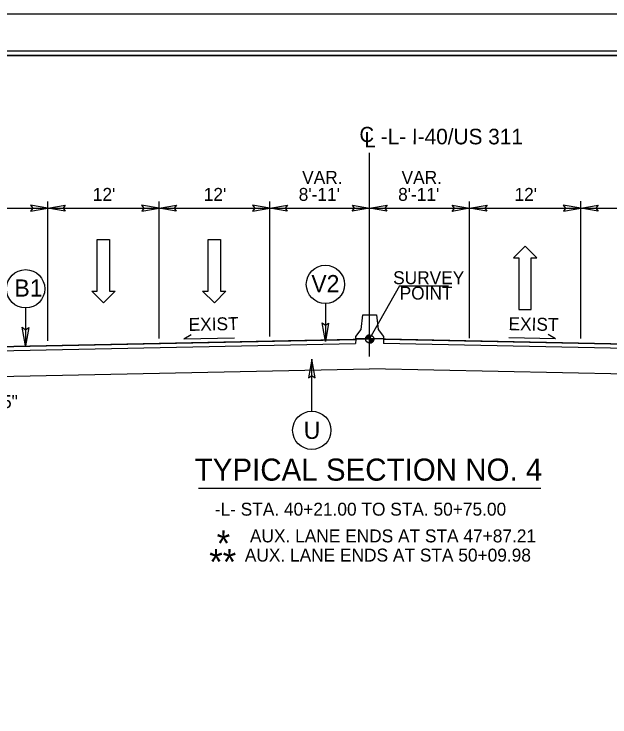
# Model space of a CAD drawing. Extents: x 1640342 to 1730599, y 538663 to 843747.
# Drawn here: x 1729960.9 to 1730025.3, y 539530.7 to 539606.6 of the extents above; entities that cross this region are included whole.
import ezdxf

# ---------------------------------------------------------------- set-up
doc = ezdxf.new("R2010")
doc.units = 0
for name, color, linetype in [('Default', 7, 'Continuous'), ('Sheet Clip Boundary CELL', 7, 'Continuous'), ('Sheet Layout Plan Border', 7, 'Continuous'), ('Sheet Plan CELL', 7, 'Continuous'), ('Sheet Plan Layout CELL', 7, 'Continuous'), ('Sheet Plot Border Inside CELL', 7, 'Continuous'), ('Sheet Plot Border Outside CELL', 7, 'Continuous'), ('Typical Grade Point Symbol CELL', 7, 'Continuous'), ('Typical ID Circle CELL', 7, 'Continuous'), ('Typical Pavement Slope CELL', 7, 'Continuous'), ('Typical Pavement Slope Information CELL', 7, 'Continuous'), ('Typical Terminator CELL', 7, 'Continuous'), ('Typical Text Centerline CELL', 7, 'Continuous'), ('Typical Text Grade Point CELL', 7, 'Continuous'), ('Typical Text ID Circle CELL', 7, 'Continuous'), ('Typical Text Label CELL', 7, 'Continuous')]:
    doc.layers.add(name, color=color, linetype=linetype)

msp = doc.modelspace()

# ---------------------------------------------------------------- linework, layer by layer
at = {"layer": 'Default'}
for p, q in [((1729964.516, 539571.319), (1729964.516, 539586.385)), ((1729976.538, 539571.559), (1729976.538, 539586.385)), ((1729988.538, 539571.799), (1729988.538, 539586.385)), ((1730010.14, 539571.603), (1730010.14, 539586.384)), ((1730022.162, 539571.559), (1730022.162, 539586.415)), ((1729952.538, 539585.646), (1729964.538, 539585.646)), ((1729964.538, 539585.646), (1729976.538, 539585.646)), ((1729976.538, 539585.646), (1729988.538, 539585.646)), ((1729988.538, 539585.646), (1729999.329, 539585.646)), ((1729999.329, 539585.645), (1730010.162, 539585.645)), ((1730010.162, 539585.645), (1730022.162, 539585.645)), ((1730022.162, 539585.645), (1730034.162, 539585.645)), ((1729969.858, 539576.672), (1729969.858, 539582.268)), ((1729969.858, 539582.268), (1729971.177, 539582.268)), ((1729971.177, 539582.268), (1729971.177, 539576.672)), ((1729981.858, 539576.672), (1729981.858, 539582.268)), ((1729981.858, 539582.268), (1729983.177, 539582.268)), ((1729983.177, 539582.268), (1729983.177, 539576.672)), ((1730016.162, 539581.553), (1730014.883, 539580.294)), ((1730017.401, 539580.294), (1730016.162, 539581.553)), ((1730014.883, 539580.294), (1730015.482, 539580.294)), ((1730015.482, 539580.294), (1730015.482, 539574.698)), ((1730016.801, 539574.698), (1730016.801, 539580.294)), ((1730016.801, 539580.294), (1730017.401, 539580.294)), ((1729970.538, 539575.413), (1729969.259, 539576.672)), ((1729969.259, 539576.672), (1729969.858, 539576.672)), ((1729971.777, 539576.672), (1729970.538, 539575.413)), ((1729971.177, 539576.672), (1729971.777, 539576.672)), ((1729982.538, 539575.413), (1729981.259, 539576.672)), ((1729981.259, 539576.672), (1729981.858, 539576.672)), ((1729983.777, 539576.672), (1729982.538, 539575.413)), ((1729983.177, 539576.672), (1729983.777, 539576.672)), ((1730015.482, 539574.698), (1730016.801, 539574.698))]:
    msp.add_line(p, q, dxfattribs=at)
for points in [[(1729962.642, 539585.323), (1729964.516, 539585.646), (1729962.631, 539585.979), (1729962.871, 539585.646)], [(1729966.39, 539585.323), (1729964.516, 539585.646), (1729966.4, 539585.979), (1729966.161, 539585.646)], [(1729974.663, 539585.323), (1729976.538, 539585.646), (1729974.653, 539585.979), (1729974.893, 539585.646)], [(1729978.412, 539585.323), (1729976.538, 539585.646), (1729978.422, 539585.979), (1729978.183, 539585.646)], [(1729986.664, 539585.323), (1729988.538, 539585.646), (1729986.653, 539585.979), (1729986.893, 539585.646)], [(1729990.412, 539585.323), (1729988.538, 539585.646), (1729990.422, 539585.979), (1729990.183, 539585.646)], [(1729997.455, 539585.969), (1729999.329, 539585.646), (1729997.444, 539585.313), (1729997.684, 539585.646)], [(1730001.203, 539585.322), (1729999.329, 539585.645), (1730001.214, 539585.978), (1730000.974, 539585.645)], [(1730008.266, 539585.968), (1730010.14, 539585.645), (1730008.256, 539585.312), (1730008.495, 539585.645)], [(1730012.014, 539585.322), (1730010.14, 539585.645), (1730012.025, 539585.978), (1730011.785, 539585.645)], [(1730020.288, 539585.322), (1730022.162, 539585.645), (1730020.277, 539585.978), (1730020.517, 539585.645)], [(1730024.036, 539585.322), (1730022.162, 539585.645), (1730024.047, 539585.978), (1730023.807, 539585.645)]]:
    msp.add_lwpolyline(points, close=True, dxfattribs=at)
at = {"layer": 'Sheet Clip Boundary CELL'}
msp.add_lwpolyline([(1729883.99, 539392.14), (1730163.993, 539392.14), (1730163.993, 539559.842), (1730126.14, 539559.842), (1730126.14, 539602.14), (1729883.99, 539602.14)], close=True, dxfattribs=at)
at = {"layer": 'Sheet Layout Plan Border'}
msp.add_lwpolyline([(1729883.99, 539392.14), (1730163.993, 539392.14), (1730163.993, 539559.842), (1730126.14, 539559.842), (1730126.14, 539602.14), (1729883.99, 539602.14)], close=True, dxfattribs=at)
at = {"layer": 'Sheet Plan CELL'}
for points in [[(1729873.99, 539392.14), (1729873.985, 539602.135), (1730133.983, 539602.142), (1730133.985, 539572.13), (1730173.993, 539572.127), (1730173.993, 539392.14)], [(1730173.998, 539602.14), (1729873.99, 539602.14), (1729873.99, 539392.14), (1730173.993, 539392.14)]]:
    msp.add_lwpolyline(points, close=True, dxfattribs=at)
at = {"layer": 'Sheet Plan Layout CELL'}
msp.add_lwpolyline([(1729873.985, 539602.135), (1729873.99, 539392.14), (1730173.99, 539392.14), (1730173.99, 539559.842), (1730126.14, 539559.842), (1730126.14, 539602.14)], close=True, dxfattribs=at)
at = {"layer": 'Sheet Plot Border Inside CELL'}
msp.add_lwpolyline([(1729843.293, 539391.637), (1730176.49, 539391.64), (1730176.493, 539602.637), (1729843.293, 539602.637)], close=True, dxfattribs=at)
at = {"layer": 'Sheet Plot Border Outside CELL'}
msp.add_lwpolyline([(1729840.693, 539387.637), (1730177.393, 539387.637), (1730177.393, 539606.637), (1729840.693, 539606.637)], close=True, dxfattribs=at)
at = {"layer": 'Typical Grade Point Symbol CELL'}
for p, q in [((1729999.329, 539571.518), (1729999.329, 539571.965)), ((1729998.882, 539571.518), (1729999.329, 539571.518)), ((1729999.33, 539571.071), (1729999.329, 539571.518)), ((1729999.776, 539571.518), (1729999.329, 539571.518)), ((1729999.329, 539571.518), (1729999.33, 539571.071))]:
    msp.add_line(p, q, dxfattribs=at)
for points in [[(1729998.896, 539571.627), (1729998.896, 539571.518)], [(1729998.905, 539571.658), (1729998.905, 539571.518)], [(1729998.914, 539571.683), (1729998.914, 539571.518)], [(1729998.923, 539571.704), (1729998.923, 539571.518)], [(1729998.931, 539571.723), (1729998.931, 539571.518)], [(1729998.94, 539571.739), (1729998.94, 539571.518)], [(1729998.949, 539571.754), (1729998.949, 539571.518)], [(1729998.958, 539571.768), (1729998.958, 539571.518)], [(1729998.967, 539571.78), (1729998.967, 539571.518)], [(1729998.976, 539571.792), (1729998.976, 539571.518)], [(1729998.985, 539571.803), (1729998.985, 539571.518)], [(1729998.994, 539571.814), (1729998.994, 539571.518)], [(1729999.003, 539571.824), (1729999.003, 539571.518)], [(1729999.012, 539571.833), (1729999.012, 539571.518)], [(1729999.021, 539571.842), (1729999.021, 539571.518)], [(1729999.03, 539571.85), (1729999.03, 539571.518)], [(1729999.039, 539571.858), (1729999.039, 539571.518)], [(1729999.048, 539571.866), (1729999.048, 539571.518)], [(1729999.057, 539571.873), (1729999.057, 539571.518)], [(1729999.066, 539571.879), (1729999.066, 539571.518)], [(1729999.075, 539571.886), (1729999.075, 539571.518)], [(1729999.084, 539571.892), (1729999.084, 539571.518)], [(1729999.092, 539571.898), (1729999.092, 539571.518)], [(1729999.101, 539571.903), (1729999.101, 539571.518)], [(1729999.11, 539571.908), (1729999.11, 539571.518)], [(1729999.119, 539571.913), (1729999.119, 539571.518)], [(1729999.128, 539571.918), (1729999.128, 539571.518)], [(1729999.137, 539571.922), (1729999.137, 539571.518)], [(1729999.146, 539571.926), (1729999.146, 539571.518)], [(1729999.155, 539571.93), (1729999.155, 539571.518)], [(1729999.164, 539571.934), (1729999.164, 539571.518)], [(1729999.173, 539571.938), (1729999.173, 539571.518)], [(1729999.182, 539571.94), (1729999.182, 539571.518)], [(1729999.191, 539571.943), (1729999.191, 539571.518)], [(1729999.2, 539571.946), (1729999.2, 539571.518)], [(1729999.209, 539571.948), (1729999.209, 539571.518)], [(1729999.218, 539571.951), (1729999.218, 539571.518)], [(1729999.227, 539571.953), (1729999.227, 539571.518)], [(1729999.236, 539571.955), (1729999.236, 539571.518)], [(1729999.245, 539571.957), (1729999.245, 539571.518)], [(1729999.253, 539571.959), (1729999.253, 539571.518)], [(1729999.262, 539571.96), (1729999.262, 539571.518)], [(1729999.271, 539571.961), (1729999.271, 539571.518)], [(1729999.28, 539571.962), (1729999.28, 539571.518)], [(1729999.289, 539571.963), (1729999.289, 539571.518)], [(1729999.298, 539571.964), (1729999.298, 539571.518)], [(1729999.307, 539571.964), (1729999.307, 539571.518)], [(1729999.316, 539571.965), (1729999.316, 539571.518)], [(1729999.325, 539571.965), (1729999.325, 539571.965), (1729999.325, 539571.518)], [(1729998.887, 539571.582), (1729998.887, 539571.518)], [(1729999.336, 539571.518), (1729999.336, 539571.071), (1729999.336, 539571.071)], [(1729999.345, 539571.518), (1729999.345, 539571.071)], [(1729999.354, 539571.518), (1729999.354, 539571.072)], [(1729999.363, 539571.518), (1729999.363, 539571.072)], [(1729999.372, 539571.518), (1729999.372, 539571.073)], [(1729999.381, 539571.518), (1729999.381, 539571.074)], [(1729999.39, 539571.518), (1729999.39, 539571.075)], [(1729999.399, 539571.518), (1729999.399, 539571.077)], [(1729999.408, 539571.518), (1729999.408, 539571.078)], [(1729999.416, 539571.518), (1729999.416, 539571.08)], [(1729999.425, 539571.518), (1729999.425, 539571.082)], [(1729999.434, 539571.518), (1729999.434, 539571.084)], [(1729999.443, 539571.518), (1729999.443, 539571.086)], [(1729999.452, 539571.518), (1729999.452, 539571.089)], [(1729999.461, 539571.518), (1729999.461, 539571.091)], [(1729999.47, 539571.518), (1729999.47, 539571.094)], [(1729999.479, 539571.518), (1729999.479, 539571.097)], [(1729999.488, 539571.518), (1729999.488, 539571.1)], [(1729999.497, 539571.518), (1729999.497, 539571.104)], [(1729999.506, 539571.518), (1729999.506, 539571.108)], [(1729999.515, 539571.518), (1729999.515, 539571.112)], [(1729999.524, 539571.518), (1729999.524, 539571.116)], [(1729999.533, 539571.518), (1729999.533, 539571.12)], [(1729999.542, 539571.518), (1729999.542, 539571.125)], [(1729999.551, 539571.518), (1729999.551, 539571.129)], [(1729999.56, 539571.518), (1729999.56, 539571.134)], [(1729999.569, 539571.518), (1729999.569, 539571.14)], [(1729999.578, 539571.518), (1729999.578, 539571.146)], [(1729999.586, 539571.518), (1729999.586, 539571.152)], [(1729999.595, 539571.518), (1729999.595, 539571.158)], [(1729999.604, 539571.518), (1729999.604, 539571.165)], [(1729999.613, 539571.518), (1729999.613, 539571.172)], [(1729999.622, 539571.518), (1729999.622, 539571.18)], [(1729999.631, 539571.518), (1729999.631, 539571.188)], [(1729999.64, 539571.518), (1729999.64, 539571.196)], [(1729999.649, 539571.518), (1729999.649, 539571.205)], [(1729999.658, 539571.518), (1729999.658, 539571.215)], [(1729999.667, 539571.518), (1729999.667, 539571.225)], [(1729999.676, 539571.518), (1729999.676, 539571.236)], [(1729999.685, 539571.518), (1729999.685, 539571.247)], [(1729999.694, 539571.518), (1729999.694, 539571.259)], [(1729999.703, 539571.518), (1729999.703, 539571.272)], [(1729999.712, 539571.518), (1729999.712, 539571.286)], [(1729999.721, 539571.518), (1729999.721, 539571.301)], [(1729999.73, 539571.518), (1729999.73, 539571.318)], [(1729999.739, 539571.518), (1729999.739, 539571.337)], [(1729999.747, 539571.518), (1729999.747, 539571.358)], [(1729999.756, 539571.518), (1729999.756, 539571.385)], [(1729999.765, 539571.518), (1729999.765, 539571.417)], [(1729999.774, 539571.518), (1729999.774, 539571.469)]]:
    msp.add_lwpolyline(points, dxfattribs=at)
msp.add_circle((1729999.33, 539571.518), 0.447, dxfattribs=at)
for start, end in [(90.00929, 180.00929), (270.00929, 0.00929)]:
    msp.add_arc((1729999.33, 539571.518), 0.447, start, end, dxfattribs=at)
at = {"layer": 'Typical ID Circle CELL'}
for p, q in [((1729962.108, 539574.866), (1729962.108, 539570.756)), ((1729994.544, 539575.341), (1729994.544, 539571.231)), ((1729993.07, 539563.711), (1729993.07, 539569.321))]:
    msp.add_line(p, q, dxfattribs=at)
for centre in [(1729994.544, 539577.412), (1729962.108, 539576.937), (1729993.069, 539561.64)]:
    msp.add_circle(centre, 2.071, dxfattribs=at)
at = {"layer": 'Typical Pavement Slope CELL'}
for p, q in [((1729998.412, 539572.541), (1729998.579, 539574.124)), ((1729998.579, 539574.124), (1729999.329, 539574.124)), ((1729999.329, 539574.124), (1730000.08, 539574.124)), ((1730000.08, 539574.124), (1730000.246, 539572.541)), ((1729997.832, 539571.768), (1729998.412, 539572.541)), ((1730000.246, 539572.541), (1730000.827, 539571.768)), ((1729997.83, 539571.518), (1729997.832, 539571.768)), ((1730000.827, 539571.768), (1730000.828, 539571.518)), ((1729952.516, 539570.585), (1729999.324, 539571.521)), ((1729952.516, 539570.547), (1729997.823, 539571.453)), ((1729952.523, 539570.111), (1729997.81, 539571.016)), ((1729997.823, 539571.453), (1729997.81, 539571.016)), ((1730000.828, 539571.518), (1729997.83, 539571.518)), ((1730046.14, 539570.585), (1729999.329, 539571.521)), ((1730000.828, 539571.453), (1730000.821, 539571.017)), ((1730046.143, 539570.111), (1730000.821, 539571.017)), ((1730046.14, 539570.547), (1730000.828, 539571.453)), ((1729952.516, 539567.335), (1729999.329, 539568.272)), ((1730046.14, 539567.335), (1729999.329, 539568.272))]:
    msp.add_line(p, q, dxfattribs=at)
at = {"layer": 'Typical Pavement Slope Information CELL'}
for p, q in [((1729979.217, 539571.535), (1729980, 539572.008)), ((1729979.217, 539571.535), (1729984.698, 539571.645)), ((1730019.441, 539571.535), (1730014.395, 539571.636)), ((1730019.441, 539571.535), (1730018.659, 539572.008))]:
    msp.add_line(p, q, dxfattribs=at)
at = {"layer": 'Typical Terminator CELL'}
for points in [[(1729994.89, 539573.239), (1729994.544, 539571.231), (1729994.187, 539573.25), (1729994.544, 539572.993)], [(1729962.454, 539572.764), (1729962.108, 539570.756), (1729961.751, 539572.775), (1729962.108, 539572.518)], [(1729993.416, 539567.313), (1729993.07, 539569.321), (1729992.713, 539567.302), (1729993.07, 539567.558)]]:
    msp.add_lwpolyline(points, close=True, dxfattribs=at)
at = {"layer": 'Typical Text Centerline CELL'}
msp.add_line((1729999.329, 539569.632), (1729999.329, 539591.632), dxfattribs=at)
at = {"layer": 'Typical Text Grade Point CELL'}
for q in [(1729999.329, 539571.518), (1730007.873, 539577.242)]:
    msp.add_line((1730002.57, 539577.242), q, dxfattribs=at)
at = {"layer": 'Typical Text Label CELL'}
msp.add_line((1729980.807, 539555.397), (1730017.851, 539555.397), dxfattribs=at)

# ---------------------------------------------------------------- texts
at = {"layer": 'Default'}
msp.add_text('26.75"', height=1.4, dxfattribs=at).set_placement((1729955.908, 539564.042))
at = {"layer": 'Typical Pavement Slope CELL'}
for s, p in [('-L- STA. 40+21.00 TO STA. 50+75.00', (1729982.567, 539552.414)), ('AUX. LANE ENDS AT STA 47+87.21', (1729986.375, 539549.526)), ('AUX. LANE ENDS AT STA 50+09.98', (1729985.823, 539547.451))]:
    msp.add_text(s, height=1.4, dxfattribs=at).set_placement(p)
at = {"layer": 'Typical Pavement Slope Information CELL'}
for s, height, p in [('VAR.', 1.4, (1729992.025, 539588.281)), ('VAR.', 1.4, (1730002.782, 539588.28)), ("12'", 1.4, (1729969.376, 539586.446)), ("12'", 1.4, (1729981.376, 539586.446)), ("8'-11'", 1.4, (1729991.651, 539586.446)), ("8'-11'", 1.4, (1730002.408, 539586.445)), ("12'", 1.4, (1730015, 539586.445)), ('*', 2.8, (1729982.779, 539548.019)), ('**', 2.8, (1729981.973, 539546.019))]:
    msp.add_text(s, height=height, dxfattribs=at).set_placement(p)
for rotation, p in [(1.14574, (1729979.754, 539572.38)), (358.85426, (1730014.338, 539572.472))]:
    msp.add_text('EXIST', height=1.4, rotation=rotation, dxfattribs=at).set_placement(p)
at = {"layer": 'Typical Text Centerline CELL'}
for s, height, rotation, p in [('C', 1.639, 0.04425, (1729998.224, 539592.802)), ('L', 1.64, 359.99115, (1729998.77, 539592.243)), ('-L- I-40/US 311', 1.68295, 359.94168, (1730000.524, 539592.564))]:
    msp.add_text(s, height=height, rotation=rotation, dxfattribs=at).set_placement(p)
at = {"layer": 'Typical Text Grade Point CELL'}
for s, p in [('SURVEY', (1730001.867, 539577.436)), ('POINT', (1730002.574, 539575.777))]:
    msp.add_text(s, height=1.4, rotation=359.99977, dxfattribs=at).set_placement(p)
at = {"layer": 'Typical Text ID Circle CELL'}
for s, height, p in [('V2', 1.8535, (1729993.021, 539576.571)), ('B1', 1.8535, (1729960.901, 539576.096)), ('U', 1.854, (1729992.195, 539560.714))]:
    msp.add_text(s, height=height, dxfattribs=at).set_placement(p)
at = {"layer": 'Typical Text Label CELL'}
msp.add_text('TYPICAL SECTION NO. 4', height=2.38712, rotation=360, dxfattribs=at).set_placement((1729980.401, 539556.197))

doc.saveas('drawing.dxf')
